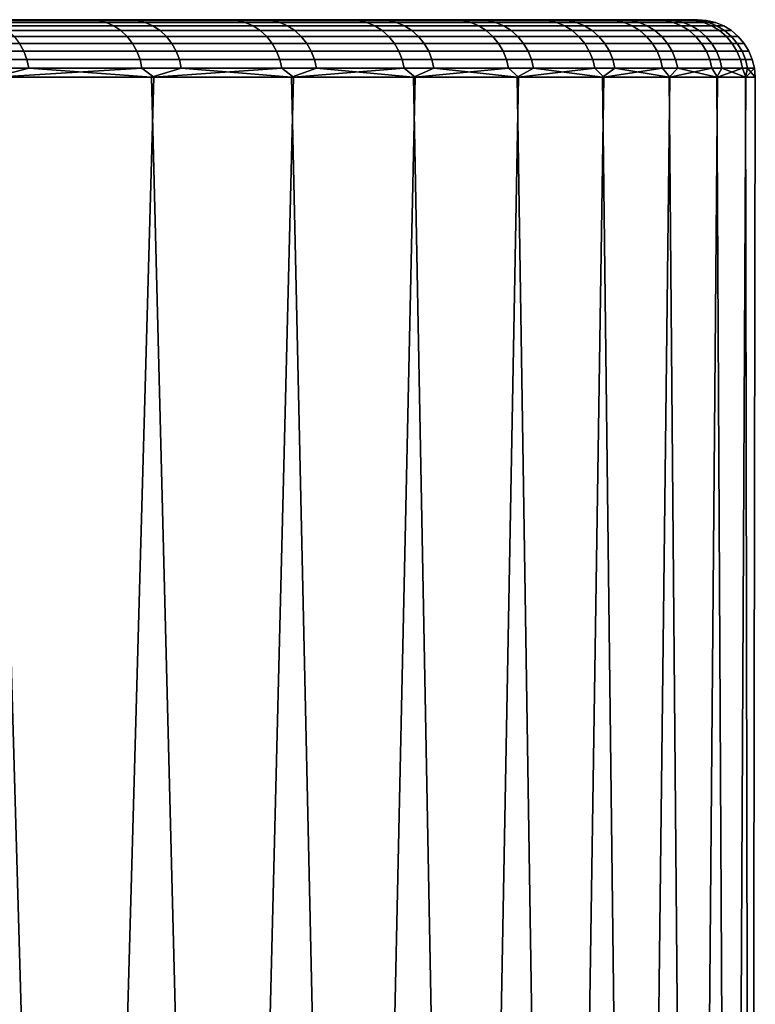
# Model space of a CAD drawing. Header units: metres. Extents: x -240 to 45, y -77 to 27.
# Tile 701 of 1056: x 37.58 to 39.5, y -64.52 to -61.95. Entities that reach past the tile are written whole.
import ezdxf

# ---------------------------------------------------------------- set-up
doc = ezdxf.new("R2010")
doc.units = ezdxf.units.M
doc.layers.add('solid_102011X2', color=7, linetype='CONTINUOUS')

msp = doc.modelspace()

# ---------------------------------------------------------------- linework, layer by layer
at = {"layer": 'solid_102011X2'}
for points in [[(38.008633, -61.950001, 94.697197), (17.311138, -61.950001, 81.967705), (21.469858, -61.950001, 85.140915), (38.325287, -61.950001, 95.614449)], [(17.311138, -61.950001, 81.967705), (38.008633, -61.950001, 94.697197), (18.277887, -61.950001, 81.883904)], [(18.277887, -61.950001, 81.883904), (38.008633, -61.950001, 94.697197), (37.647297, -61.950001, 93.796562)], [(18.277887, -61.950001, 81.883904), (37.647297, -61.950001, 93.796562), (19.247627, -61.950001, 81.847672)], [(19.247627, -61.950001, 81.847672), (37.647297, -61.950001, 93.796562), (37.242237, -61.950001, 92.914886)], [(38.325287, -61.950001, 95.614449), (21.469858, -61.950001, 85.140915), (21.489742, -61.950001, 85.15377)], [(38.325287, -61.950001, 95.614449), (21.489742, -61.950001, 85.15377), (33.715076, -61.950001, 93.092995)], [(38.325287, -61.950001, 95.614449), (33.715076, -61.950001, 93.092995), (33.734909, -61.950001, 93.105934)], [(38.325287, -61.950001, 95.614449), (33.734909, -61.950001, 93.105934), (33.752983, -61.950001, 93.121552)], [(38.325287, -61.950001, 95.614449), (33.752983, -61.950001, 93.121552), (33.769279, -61.950001, 93.139946)], [(38.325287, -61.950001, 95.614449), (33.769279, -61.950001, 93.139946), (33.783932, -61.950001, 93.161522)], [(38.325287, -61.950001, 95.614449), (33.783932, -61.950001, 93.161522), (34.000774, -61.950001, 93.539841)], [(38.325287, -61.950001, 95.614449), (34.000774, -61.950001, 93.539841), (34.207481, -61.950001, 93.9235), (38.596489, -61.950001, 96.546059)], [(38.596489, -61.950001, 96.546059), (34.207481, -61.950001, 93.9235), (34.404118, -61.950001, 94.312622)], [(38.596489, -61.950001, 96.546059), (34.404118, -61.950001, 94.312622), (34.590431, -61.950001, 94.706703)], [(38.596489, -61.950001, 96.546059), (34.590431, -61.950001, 94.706703), (34.766365, -61.950001, 95.105637), (38.821609, -61.950001, 97.489822)], [(37.845562, -61.950001, 108.925194), (34.868835, -61.950001, 107.848007), (34.699387, -61.950001, 108.249611), (37.463654, -61.950001, 109.817375)], [(38.821609, -61.950001, 97.489822), (34.766365, -61.950001, 95.105637), (34.931713, -61.950001, 95.508949)], [(37.845562, -61.950001, 108.925194), (35.027714, -61.950001, 107.441978), (34.868835, -61.950001, 107.848007)], [(38.821609, -61.950001, 97.489822), (34.931713, -61.950001, 95.508949), (35.086449, -61.950001, 95.91658), (39.000126, -61.950001, 98.443527)], [(38.183285, -61.950001, 108.01506), (35.175835, -61.950001, 107.032021), (35.027714, -61.950001, 107.441978), (37.845562, -61.950001, 108.925194)], [(39.000126, -61.950001, 98.443527), (35.086449, -61.950001, 95.91658), (35.230381, -61.950001, 96.328018)], [(38.183285, -61.950001, 108.01506), (35.313164, -61.950001, 106.618217), (35.175835, -61.950001, 107.032021)], [(39.000126, -61.950001, 98.443527), (35.230381, -61.950001, 96.328018), (35.363487, -61.950001, 96.743217)], [(38.475792, -61.950001, 107.089767), (35.439548, -61.950001, 106.201027), (35.313164, -61.950001, 106.618217), (38.183285, -61.950001, 108.01506)], [(39.000126, -61.950001, 98.443527), (35.363487, -61.950001, 96.743217), (35.485607, -61.950001, 97.161652), (39.131596, -61.950001, 99.404869)], [(38.475792, -61.950001, 107.089767), (35.554943, -61.950001, 105.780609), (35.439548, -61.950001, 106.201027)], [(39.131596, -61.950001, 99.404869), (35.485607, -61.950001, 97.161652), (35.596722, -61.950001, 97.583252)], [(38.475792, -61.950001, 107.089767), (35.659241, -61.950001, 105.35733), (35.554943, -61.950001, 105.780609)], [(39.131596, -61.950001, 99.404869), (35.596722, -61.950001, 97.583252), (35.696693, -61.950001, 98.007545)], [(38.722408, -61.950001, 106.151611), (35.752384, -61.950001, 104.931458), (35.659241, -61.950001, 105.35733), (38.475792, -61.950001, 107.089767)], [(39.131596, -61.950001, 99.404869), (35.696693, -61.950001, 98.007545), (35.7855, -61.950001, 98.43438), (39.215702, -61.950001, 100.37149)], [(38.722408, -61.950001, 106.151611), (35.834312, -61.950001, 104.50325), (35.752384, -61.950001, 104.931458)], [(39.215702, -61.950001, 100.37149), (35.7855, -61.950001, 98.43438), (35.863049, -61.950001, 98.863358)], [(38.922672, -61.950001, 105.202484), (35.904949, -61.950001, 104.073105), (35.834312, -61.950001, 104.50325), (38.722408, -61.950001, 106.151611)], [(39.215702, -61.950001, 100.37149), (35.863049, -61.950001, 98.863358), (35.929306, -61.950001, 99.294243), (39.252243, -61.950001, 101.341042)], [(38.922672, -61.950001, 105.202484), (35.964272, -61.950001, 103.641159), (35.904949, -61.950001, 104.073105)], [(39.252243, -61.950001, 101.341042), (35.929306, -61.950001, 99.294243), (35.984219, -61.950001, 99.72673)], [(39.076138, -61.950001, 104.244431), (36.012215, -61.950001, 103.207909), (35.964272, -61.950001, 103.641159), (38.922672, -61.950001, 105.202484)], [(39.252243, -61.950001, 101.341042), (35.984219, -61.950001, 99.72673), (36.027748, -61.950001, 100.160469)], [(39.076138, -61.950001, 104.244431), (36.048767, -61.950001, 102.773438), (36.012215, -61.950001, 103.207909)], [(39.252243, -61.950001, 101.341042), (36.027748, -61.950001, 100.160469), (36.059864, -61.950001, 100.595276), (39.241131, -61.950001, 102.311256)], [(39.076138, -61.950001, 104.244431), (36.073883, -61.950001, 102.338272), (36.048767, -61.950001, 102.773438)], [(39.241131, -61.950001, 102.311256), (36.059864, -61.950001, 100.595276), (36.080547, -61.950001, 101.030685)], [(39.182384, -61.950001, 103.279846), (36.087559, -61.950001, 101.902473), (36.073883, -61.950001, 102.338272), (39.076138, -61.950001, 104.244431)], [(39.241131, -61.950001, 102.311256), (36.080547, -61.950001, 101.030685), (36.089779, -61.950001, 101.466591), (39.182384, -61.950001, 103.279846)], [(39.182384, -61.950001, 103.279846), (36.089779, -61.950001, 101.466591), (36.087559, -61.950001, 101.902473)], [(37.317425, -61.951283, 93.025764), (37.242237, -61.950001, 92.914886), (37.647297, -61.950001, 93.796562)], [(37.306011, -61.951283, 110.197906), (37.326153, -61.950001, 110.201172), (37.733124, -61.950001, 109.30098), (37.712776, -61.951283, 109.298889)], [(37.306011, -61.951283, 110.197906), (37.712776, -61.951283, 109.298889), (37.463654, -61.950001, 109.817375)], [(37.722992, -61.951283, 93.925323), (37.737549, -61.950001, 93.909508), (37.331173, -61.950001, 93.009239), (37.317425, -61.951283, 93.025764)], [(37.722992, -61.951283, 93.925323), (37.317425, -61.951283, 93.025764), (37.647297, -61.950001, 93.796562)], [(37.379826, -61.950001, 110.221733), (37.787811, -61.950001, 109.318703), (37.733124, -61.950001, 109.30098), (37.326153, -61.950001, 110.201172)], [(37.787518, -61.950001, 93.880608), (37.379578, -61.950001, 92.977753), (37.331173, -61.950001, 93.009239), (37.737549, -61.950001, 93.909508)], [(37.783665, -61.951817, 93.811874), (37.375881, -61.951817, 92.916679), (37.379578, -61.950001, 92.977753)], [(37.804749, -61.957291, 93.802895), (37.396496, -61.957291, 92.906662), (37.375881, -61.951817, 92.916679), (37.783665, -61.951817, 93.811874)], [(37.783665, -61.951817, 93.811874), (37.379578, -61.950001, 92.977753), (37.787518, -61.950001, 93.880608)], [(37.489864, -61.951817, 110.04464), (37.787811, -61.950001, 109.318703), (37.379826, -61.950001, 110.221733)], [(37.396496, -61.957291, 92.906662), (37.804749, -61.957291, 93.802895), (37.824783, -61.966286, 93.794365), (37.416084, -61.966286, 92.897148)], [(37.416084, -61.966286, 92.897148), (37.824783, -61.966286, 93.794365), (37.843273, -61.978577, 93.786484), (37.434162, -61.978577, 92.888367)], [(37.712776, -61.951283, 109.298889), (37.845562, -61.950001, 108.925194), (37.463654, -61.950001, 109.817375)], [(37.489864, -61.951817, 110.04464), (37.885696, -61.951817, 109.144096), (37.787811, -61.950001, 109.318703)], [(37.510612, -61.957291, 110.054375), (37.906898, -61.957291, 109.152794), (37.885696, -61.951817, 109.144096), (37.489864, -61.951817, 110.04464)], [(37.906898, -61.957291, 109.152794), (37.510612, -61.957291, 110.054375), (37.530323, -61.966286, 110.063629), (37.927044, -61.966286, 109.161057)], [(37.927044, -61.966286, 109.161057), (37.530323, -61.966286, 110.063629), (37.548519, -61.978577, 110.072174), (37.945641, -61.978577, 109.168694)], [(37.722992, -61.951283, 93.925323), (37.647297, -61.950001, 93.796562), (38.008633, -61.950001, 94.697197)], [(37.712776, -61.951283, 109.298889), (37.733124, -61.950001, 109.30098), (38.094669, -61.950001, 108.381599), (38.074184, -61.951283, 108.380699)], [(37.712776, -61.951283, 109.298889), (38.074184, -61.951283, 108.380699), (37.845562, -61.950001, 108.925194)], [(38.083179, -61.951283, 94.843994), (38.098595, -61.950001, 94.829163), (37.737549, -61.950001, 93.909508), (37.722992, -61.951283, 93.925323)], [(38.083179, -61.951283, 94.843994), (37.722992, -61.951283, 93.925323), (38.008633, -61.950001, 94.697197)], [(37.787811, -61.950001, 109.318703), (38.150223, -61.950001, 108.396439), (38.094669, -61.950001, 108.381599), (37.733124, -61.950001, 109.30098)], [(38.14999, -61.950001, 94.802925), (37.787518, -61.950001, 93.880608), (37.737549, -61.950001, 93.909508), (38.098595, -61.950001, 94.829163)], [(38.146648, -61.951817, 94.726158), (37.783665, -61.951817, 93.811874), (37.787518, -61.950001, 93.880608)], [(38.168152, -61.957291, 94.718231), (37.804749, -61.957291, 93.802895), (37.783665, -61.951817, 93.811874), (38.146648, -61.951817, 94.726158)], [(38.146648, -61.951817, 94.726158), (37.787518, -61.950001, 93.880608), (38.14999, -61.950001, 94.802925)], [(37.885696, -61.951817, 109.144096), (38.150223, -61.950001, 108.396439), (37.787811, -61.950001, 109.318703)], [(37.804749, -61.957291, 93.802895), (38.168152, -61.957291, 94.718231), (38.188583, -61.966286, 94.710701), (37.824783, -61.966286, 93.794365)], [(37.824783, -61.966286, 93.794365), (38.188583, -61.966286, 94.710701), (38.207443, -61.978577, 94.703743), (37.843273, -61.978577, 93.786484)], [(38.074184, -61.951283, 108.380699), (38.183285, -61.950001, 108.01506), (37.845562, -61.950001, 108.925194)], [(37.885696, -61.951817, 109.144096), (38.236481, -61.951817, 108.225067), (38.150223, -61.950001, 108.396439)], [(37.906898, -61.957291, 109.152794), (38.258087, -61.957291, 108.232704), (38.236481, -61.951817, 108.225067), (37.885696, -61.951817, 109.144096)], [(38.258087, -61.957291, 108.232704), (37.906898, -61.957291, 109.152794), (37.927044, -61.966286, 109.161057), (38.278618, -61.966286, 108.23996)], [(38.278618, -61.966286, 108.23996), (37.927044, -61.966286, 109.161057), (37.945641, -61.978577, 109.168694), (38.297569, -61.978577, 108.246666)], [(38.083179, -61.951283, 94.843994), (38.008633, -61.950001, 94.697197), (38.325287, -61.950001, 95.614449)], [(38.074184, -61.951283, 108.380699), (38.094669, -61.950001, 108.381599), (38.409893, -61.950001, 107.445328), (38.389332, -61.951283, 107.445618)], [(38.074184, -61.951283, 108.380699), (38.389332, -61.951283, 107.445618), (38.183285, -61.950001, 108.01506)], [(38.397083, -61.951283, 95.779495), (38.413315, -61.950001, 95.765762), (38.098595, -61.950001, 94.829163), (38.083179, -61.951283, 94.843994)], [(38.397083, -61.951283, 95.779495), (38.083179, -61.951283, 94.843994), (38.325287, -61.950001, 95.614449)], [(38.150223, -61.950001, 108.396439), (38.466156, -61.950001, 107.457245), (38.409893, -61.950001, 107.445328), (38.094669, -61.950001, 108.381599)], [(38.466003, -61.950001, 95.742256), (38.14999, -61.950001, 94.802925), (38.098595, -61.950001, 94.829163), (38.413315, -61.950001, 95.765762)], [(38.463947, -61.951817, 95.65728), (38.146648, -61.951817, 94.726158), (38.14999, -61.950001, 94.802925)], [(38.485813, -61.957291, 95.650429), (38.168152, -61.957291, 94.718231), (38.146648, -61.951817, 94.726158), (38.463947, -61.951817, 95.65728)], [(38.463947, -61.951817, 95.65728), (38.14999, -61.950001, 94.802925), (38.466003, -61.950001, 95.742256)], [(38.236481, -61.951817, 108.225067), (38.466156, -61.950001, 107.457245), (38.150223, -61.950001, 108.396439)], [(38.168152, -61.957291, 94.718231), (38.485813, -61.957291, 95.650429), (38.506596, -61.966286, 95.643913), (38.188583, -61.966286, 94.710701)], [(38.389332, -61.951283, 107.445618), (38.475792, -61.950001, 107.089767), (38.183285, -61.950001, 108.01506)], [(38.188583, -61.966286, 94.710701), (38.506596, -61.966286, 95.643913), (38.525776, -61.978577, 95.637901), (38.207443, -61.978577, 94.703743)], [(38.236481, -61.951817, 108.225067), (38.541359, -61.951817, 107.289803), (38.466156, -61.950001, 107.457245)], [(38.258087, -61.957291, 108.232704), (38.563316, -61.957291, 107.296364), (38.541359, -61.951817, 107.289803), (38.236481, -61.951817, 108.225067)], [(38.563316, -61.957291, 107.296364), (38.258087, -61.957291, 108.232704), (38.278618, -61.966286, 108.23996), (38.584183, -61.966286, 107.302597)], [(38.584183, -61.966286, 107.302597), (38.278618, -61.966286, 108.23996), (38.297569, -61.978577, 108.246666), (38.603439, -61.978577, 107.30835)], [(38.397083, -61.951283, 95.779495), (38.325287, -61.950001, 95.614449), (38.596489, -61.950001, 96.546059)], [(38.389332, -61.951283, 107.445618), (38.409893, -61.950001, 107.445328), (38.678005, -61.950001, 106.494492), (38.65744, -61.951283, 106.495979)], [(38.389332, -61.951283, 107.445618), (38.65744, -61.951283, 106.495979), (38.475792, -61.950001, 107.089767)], [(38.663929, -61.951283, 96.729485), (38.680885, -61.950001, 96.716805), (38.413315, -61.950001, 95.765762), (38.397083, -61.951283, 95.779495)], [(38.663929, -61.951283, 96.729485), (38.397083, -61.951283, 95.779495), (38.596489, -61.950001, 96.546059)], [(38.466156, -61.950001, 107.457245), (38.734829, -61.950001, 106.503448), (38.678005, -61.950001, 106.494492), (38.409893, -61.950001, 107.445328)], [(38.734711, -61.950001, 96.696098), (38.466003, -61.950001, 95.742256), (38.413315, -61.950001, 95.765762), (38.680885, -61.950001, 96.716805)], [(38.734779, -61.951817, 96.602959), (38.463947, -61.951817, 95.65728), (38.466003, -61.950001, 95.742256)], [(38.756962, -61.957291, 96.597198), (38.485813, -61.957291, 95.650429), (38.463947, -61.951817, 95.65728), (38.734779, -61.951817, 96.602959)], [(38.734779, -61.951817, 96.602959), (38.466003, -61.950001, 95.742256), (38.734711, -61.950001, 96.696098)], [(38.541359, -61.951817, 107.289803), (38.734829, -61.950001, 106.503448), (38.466156, -61.950001, 107.457245)], [(38.65744, -61.951283, 106.495979), (38.722408, -61.950001, 106.151611), (38.475792, -61.950001, 107.089767)], [(38.485813, -61.957291, 95.650429), (38.756962, -61.957291, 96.597198), (38.778038, -61.966286, 96.591721), (38.506596, -61.966286, 95.643913)], [(38.506596, -61.966286, 95.643913), (38.778038, -61.966286, 96.591721), (38.797493, -61.978577, 96.58667), (38.525776, -61.978577, 95.637901)], [(38.541359, -61.951817, 107.289803), (38.799583, -61.951817, 106.340599), (38.734829, -61.950001, 106.503448)], [(38.563316, -61.957291, 107.296364), (38.821838, -61.957291, 106.346069), (38.799583, -61.951817, 106.340599), (38.541359, -61.951817, 107.289803)], [(38.821838, -61.957291, 106.346069), (38.563316, -61.957291, 107.296364), (38.584183, -61.966286, 107.302597), (38.842987, -61.966286, 106.351257)], [(38.842987, -61.966286, 106.351257), (38.584183, -61.966286, 107.302597), (38.603439, -61.978577, 107.30835), (38.862507, -61.978577, 106.356056)], [(38.663929, -61.951283, 96.729485), (38.596489, -61.950001, 96.546059), (38.821609, -61.950001, 97.489822)], [(38.65744, -61.951283, 106.495979), (38.678005, -61.950001, 106.494492), (38.898338, -61.950001, 105.531471), (38.877838, -61.951283, 105.534149)], [(38.65744, -61.951283, 106.495979), (38.877838, -61.951283, 105.534149), (38.722408, -61.950001, 106.151611)], [(38.883049, -61.951283, 97.691605), (38.900642, -61.950001, 97.679924), (38.680885, -61.950001, 96.716805), (38.663929, -61.951283, 96.729485)], [(38.883049, -61.951283, 97.691605), (38.663929, -61.951283, 96.729485), (38.821609, -61.950001, 97.489822)], [(38.734829, -61.950001, 106.503448), (38.955566, -61.950001, 105.537437), (38.898338, -61.950001, 105.531471), (38.678005, -61.950001, 106.494492)], [(38.955467, -61.950001, 97.662071), (38.734711, -61.950001, 96.696098), (38.680885, -61.950001, 96.716805), (38.900642, -61.950001, 97.679924)], [(38.877838, -61.951283, 105.534149), (38.922672, -61.950001, 105.202484), (38.722408, -61.950001, 106.151611)], [(38.958488, -61.951817, 97.560883), (38.734711, -61.950001, 96.696098), (38.955467, -61.950001, 97.662071)], [(38.958488, -61.951817, 97.560883), (38.734779, -61.951817, 96.602959), (38.734711, -61.950001, 96.696098)], [(38.980927, -61.957291, 97.556229), (38.756962, -61.957291, 96.597198), (38.734779, -61.951817, 96.602959), (38.958488, -61.951817, 97.560883)], [(38.799583, -61.951817, 106.340599), (38.955566, -61.950001, 105.537437), (38.734829, -61.950001, 106.503448)], [(38.756962, -61.957291, 96.597198), (38.980927, -61.957291, 97.556229), (39.002251, -61.966286, 97.551804), (38.778038, -61.966286, 96.591721)], [(38.778038, -61.966286, 96.591721), (39.002251, -61.966286, 97.551804), (39.021931, -61.978577, 97.547714), (38.797493, -61.978577, 96.58667)], [(38.799583, -61.951817, 106.340599), (39.010521, -61.951817, 105.379784), (38.955566, -61.950001, 105.537437)], [(38.821838, -61.957291, 106.346069), (39.03302, -61.957291, 105.38414), (39.010521, -61.951817, 105.379784), (38.799583, -61.951817, 106.340599)], [(38.883049, -61.951283, 97.691605), (38.821609, -61.950001, 97.489822), (39.000126, -61.950001, 98.443527)], [(39.03302, -61.957291, 105.38414), (38.821838, -61.957291, 106.346069), (38.842987, -61.966286, 106.351257), (39.054401, -61.966286, 105.388283)], [(39.054401, -61.966286, 105.388283), (38.842987, -61.966286, 106.351257), (38.862507, -61.978577, 106.356056), (39.074131, -61.978577, 105.392105)], [(38.877838, -61.951283, 105.534149), (38.898338, -61.950001, 105.531471), (39.070343, -61.950001, 104.558655), (39.049976, -61.951283, 104.562523)], [(38.877838, -61.951283, 105.534149), (39.049976, -61.951283, 104.562523), (38.922672, -61.950001, 105.202484)], [(39.053898, -61.951283, 98.66346), (39.072071, -61.950001, 98.652794), (38.900642, -61.950001, 97.679924), (38.883049, -61.951283, 97.691605)], [(39.053898, -61.951283, 98.66346), (38.883049, -61.951283, 97.691605), (39.000126, -61.950001, 98.443527)], [(38.955566, -61.950001, 105.537437), (39.127819, -61.950001, 104.561623), (39.070343, -61.950001, 104.558655), (38.898338, -61.950001, 105.531471)], [(39.127735, -61.950001, 98.637833), (38.955467, -61.950001, 97.662071), (38.900642, -61.950001, 97.679924), (39.072071, -61.950001, 98.652794)], [(39.049976, -61.951283, 104.562523), (39.076138, -61.950001, 104.244431), (38.922672, -61.950001, 105.202484)], [(39.134521, -61.951817, 98.528709), (38.955467, -61.950001, 97.662071), (39.127735, -61.950001, 98.637833)], [(39.134521, -61.951817, 98.528709), (38.958488, -61.951817, 97.560883), (38.955467, -61.950001, 97.662071)], [(39.010521, -61.951817, 105.379784), (39.127819, -61.950001, 104.561623), (38.955566, -61.950001, 105.537437)], [(39.157162, -61.957291, 98.525162), (38.980927, -61.957291, 97.556229), (38.958488, -61.951817, 97.560883), (39.134521, -61.951817, 98.528709)], [(38.980927, -61.957291, 97.556229), (39.157162, -61.957291, 98.525162), (39.178677, -61.966286, 98.521797), (39.002251, -61.966286, 97.551804)], [(39.053898, -61.951283, 98.66346), (39.000126, -61.950001, 98.443527), (39.131596, -61.950001, 99.404869)], [(39.002251, -61.966286, 97.551804), (39.178677, -61.966286, 98.521797), (39.198536, -61.978577, 98.518692), (39.021931, -61.978577, 97.547714)], [(39.010521, -61.951817, 105.379784), (39.173656, -61.951817, 104.409706), (39.127819, -61.950001, 104.561623)], [(39.03302, -61.957291, 105.38414), (39.196342, -61.957291, 104.412941), (39.173656, -61.951817, 104.409706), (39.010521, -61.951817, 105.379784)], [(39.196342, -61.957291, 104.412941), (39.03302, -61.957291, 105.38414), (39.054401, -61.966286, 105.388283), (39.217903, -61.966286, 104.416023)], [(39.049976, -61.951283, 104.562523), (39.070343, -61.950001, 104.558655), (39.193592, -61.950001, 103.578476), (39.173428, -61.951283, 103.583519)], [(39.049976, -61.951283, 104.562523), (39.173428, -61.951283, 103.583519), (39.076138, -61.950001, 104.244431)], [(39.176048, -61.951283, 99.642632), (39.194748, -61.950001, 99.633034), (39.072071, -61.950001, 98.652794), (39.053898, -61.951283, 98.66346)], [(39.176048, -61.951283, 99.642632), (39.053898, -61.951283, 98.66346), (39.131596, -61.950001, 99.404869)], [(39.217903, -61.966286, 104.416023), (39.054401, -61.966286, 105.388283), (39.074131, -61.978577, 105.392105), (39.237801, -61.978577, 104.418861)], [(39.127819, -61.950001, 104.561623), (39.25116, -61.950001, 103.57843), (39.193592, -61.950001, 103.578476), (39.070343, -61.950001, 104.558655)], [(39.251102, -61.950001, 99.62101), (39.127735, -61.950001, 98.637833), (39.072071, -61.950001, 98.652794), (39.194748, -61.950001, 99.633034)], [(39.173428, -61.951283, 103.583519), (39.182384, -61.950001, 103.279846), (39.076138, -61.950001, 104.244431)], [(39.262444, -61.951817, 99.504051), (39.127735, -61.950001, 98.637833), (39.251102, -61.950001, 99.62101)], [(39.262444, -61.951817, 99.504051), (39.134521, -61.951817, 98.528709), (39.127735, -61.950001, 98.637833)], [(39.173656, -61.951817, 104.409706), (39.25116, -61.950001, 103.57843), (39.127819, -61.950001, 104.561623)], [(39.176048, -61.951283, 99.642632), (39.131596, -61.950001, 99.404869), (39.215702, -61.950001, 100.37149)], [(39.285233, -61.957291, 99.501633), (39.157162, -61.957291, 98.525162), (39.134521, -61.951817, 98.528709), (39.262444, -61.951817, 99.504051)], [(39.157162, -61.957291, 98.525162), (39.285233, -61.957291, 99.501633), (39.306889, -61.966286, 99.499336), (39.178677, -61.966286, 98.521797)], [(39.173428, -61.951283, 103.583519), (39.193592, -61.950001, 103.578476), (39.26778, -61.950001, 102.593376), (39.247887, -61.951283, 102.599571)], [(39.173428, -61.951283, 103.583519), (39.247887, -61.951283, 102.599571), (39.182384, -61.950001, 103.279846)], [(39.173656, -61.951817, 104.409706), (39.288589, -61.951817, 103.432739), (39.25116, -61.950001, 103.57843)], [(39.196342, -61.957291, 104.412941), (39.311409, -61.957291, 103.434853), (39.288589, -61.951817, 103.432739), (39.173656, -61.951817, 104.409706)], [(39.249195, -61.951283, 100.626671), (39.26836, -61.950001, 100.618202), (39.194748, -61.950001, 99.633034), (39.176048, -61.951283, 99.642632)], [(39.249195, -61.951283, 100.626671), (39.176048, -61.951283, 99.642632), (39.215702, -61.950001, 100.37149)], [(39.178677, -61.966286, 98.521797), (39.306889, -61.966286, 99.499336), (39.326878, -61.978577, 99.497223), (39.198536, -61.978577, 98.518692)], [(39.247887, -61.951283, 102.599571), (39.241131, -61.950001, 102.311256), (39.182384, -61.950001, 103.279846)], [(39.25116, -61.950001, 103.57843), (39.325279, -61.950001, 102.590317), (39.26778, -61.950001, 102.593376), (39.193592, -61.950001, 103.578476)], [(39.325253, -61.950001, 100.609146), (39.251102, -61.950001, 99.62101), (39.194748, -61.950001, 99.633034), (39.26836, -61.950001, 100.618202)], [(39.311409, -61.957291, 103.434853), (39.196342, -61.957291, 104.412941), (39.217903, -61.966286, 104.416023), (39.333092, -61.966286, 103.436859)], [(39.249195, -61.951283, 100.626671), (39.215702, -61.950001, 100.37149), (39.252243, -61.950001, 101.341042)], [(39.333092, -61.966286, 103.436859), (39.217903, -61.966286, 104.416023), (39.237801, -61.978577, 104.418861), (39.353107, -61.978577, 103.438713)], [(39.273163, -61.951283, 101.613136), (39.252243, -61.950001, 101.341042), (39.241131, -61.950001, 102.311256)], [(39.247887, -61.951283, 102.599571), (39.273163, -61.951283, 101.613136), (39.241131, -61.950001, 102.311256)], [(39.247887, -61.951283, 102.599571), (39.26778, -61.950001, 102.593376), (39.292725, -61.950001, 101.605804), (39.273163, -61.951283, 101.613136)], [(39.273163, -61.951283, 101.613136), (39.292725, -61.950001, 101.605804), (39.26836, -61.950001, 100.618202), (39.249195, -61.951283, 100.626671)], [(39.273163, -61.951283, 101.613136), (39.249195, -61.951283, 100.626671), (39.252243, -61.950001, 101.341042)], [(39.341949, -61.951817, 100.484535), (39.251102, -61.950001, 99.62101), (39.325253, -61.950001, 100.609146)], [(39.341949, -61.951817, 100.484535), (39.262444, -61.951817, 99.504051), (39.251102, -61.950001, 99.62101)], [(39.288589, -61.951817, 103.432739), (39.325279, -61.950001, 102.590317), (39.25116, -61.950001, 103.57843)], [(39.36483, -61.957291, 100.483246), (39.285233, -61.957291, 99.501633), (39.262444, -61.951817, 99.504051), (39.341949, -61.951817, 100.484535)], [(39.325279, -61.950001, 102.590317), (39.349998, -61.950001, 101.599739), (39.292725, -61.950001, 101.605804), (39.26778, -61.950001, 102.593376)], [(39.349998, -61.950001, 101.599739), (39.325253, -61.950001, 100.609146), (39.26836, -61.950001, 100.618202), (39.292725, -61.950001, 101.605804)], [(39.285233, -61.957291, 99.501633), (39.36483, -61.957291, 100.483246), (39.386574, -61.966286, 100.482025), (39.306889, -61.966286, 99.499336)], [(39.288589, -61.951817, 103.432739), (39.355038, -61.951817, 102.451286), (39.325279, -61.950001, 102.590317)], [(39.311409, -61.957291, 103.434853), (39.377934, -61.957291, 102.452271), (39.355038, -61.951817, 102.451286), (39.288589, -61.951817, 103.432739)], [(39.306889, -61.966286, 99.499336), (39.386574, -61.966286, 100.482025), (39.406639, -61.978577, 100.480896), (39.326878, -61.978577, 99.497223)], [(39.377934, -61.957291, 102.452271), (39.311409, -61.957291, 103.434853), (39.333092, -61.966286, 103.436859), (39.399689, -61.966286, 102.453201)], [(39.372837, -61.951817, 101.467751), (39.325253, -61.950001, 100.609146), (39.349998, -61.950001, 101.599739)], [(39.372837, -61.951817, 101.467751), (39.341949, -61.951817, 100.484535), (39.325253, -61.950001, 100.609146)], [(39.355038, -61.951817, 102.451286), (39.349998, -61.950001, 101.599739), (39.325279, -61.950001, 102.590317)], [(39.399689, -61.966286, 102.453201), (39.333092, -61.966286, 103.436859), (39.353107, -61.978577, 103.438713), (39.419773, -61.978577, 102.454063)], [(39.395756, -61.957291, 101.467598), (39.36483, -61.957291, 100.483246), (39.341949, -61.951817, 100.484535), (39.372837, -61.951817, 101.467751)], [(39.355038, -61.951817, 102.451286), (39.372837, -61.951817, 101.467751), (39.349998, -61.950001, 101.599739)], [(39.377934, -61.957291, 102.452271), (39.395756, -61.957291, 101.467598), (39.372837, -61.951817, 101.467751), (39.355038, -61.951817, 102.451286)], [(39.36483, -61.957291, 100.483246), (39.395756, -61.957291, 101.467598), (39.41753, -61.966286, 101.467453), (39.386574, -61.966286, 100.482025)], [(39.395756, -61.957291, 101.467598), (39.377934, -61.957291, 102.452271), (39.399689, -61.966286, 102.453201), (39.41753, -61.966286, 101.467453)], [(39.386574, -61.966286, 100.482025), (39.41753, -61.966286, 101.467453), (39.43763, -61.978577, 101.467316), (39.406639, -61.978577, 100.480896)], [(39.41753, -61.966286, 101.467453), (39.399689, -61.966286, 102.453201), (39.419773, -61.978577, 102.454063), (39.43763, -61.978577, 101.467316)], [(37.434162, -61.978577, 92.888367), (37.843273, -61.978577, 93.786484), (37.859768, -61.993866, 93.779457), (37.450287, -61.993866, 92.880539)], [(37.450287, -61.993866, 92.880539), (37.859768, -61.993866, 93.779457), (37.873856, -62.011776, 93.77346), (37.464062, -62.011776, 92.873848)], [(37.945641, -61.978577, 109.168694), (37.548519, -61.978577, 110.072174), (37.564747, -61.993866, 110.079788), (37.962227, -61.993866, 109.175499)], [(37.962227, -61.993866, 109.175499), (37.564747, -61.993866, 110.079788), (37.578606, -62.011776, 110.086296), (37.976391, -62.011776, 109.181305)], [(37.843273, -61.978577, 93.786484), (38.207443, -61.978577, 94.703743), (38.224262, -61.993866, 94.697548), (37.859768, -61.993866, 93.779457)], [(37.859768, -61.993866, 93.779457), (38.224262, -61.993866, 94.697548), (38.238628, -62.011776, 94.692245), (37.873856, -62.011776, 93.77346)], [(38.297569, -61.978577, 108.246666), (37.945641, -61.978577, 109.168694), (37.962227, -61.993866, 109.175499), (38.314468, -61.993866, 108.25264)], [(38.314468, -61.993866, 108.25264), (37.962227, -61.993866, 109.175499), (37.976391, -62.011776, 109.181305), (38.328907, -62.011776, 108.257744)], [(38.207443, -61.978577, 94.703743), (38.525776, -61.978577, 95.637901), (38.542881, -61.993866, 95.632545), (38.224262, -61.993866, 94.697548)], [(38.224262, -61.993866, 94.697548), (38.542881, -61.993866, 95.632545), (38.557491, -62.011776, 95.62796), (38.238628, -62.011776, 94.692245)], [(38.603439, -61.978577, 107.30835), (38.297569, -61.978577, 108.246666), (38.314468, -61.993866, 108.25264), (38.620617, -61.993866, 107.313484)], [(38.620617, -61.993866, 107.313484), (38.314468, -61.993866, 108.25264), (38.328907, -62.011776, 108.257744), (38.635288, -62.011776, 107.317871)], [(38.525776, -61.978577, 95.637901), (38.797493, -61.978577, 96.58667), (38.814842, -61.993866, 96.582161), (38.542881, -61.993866, 95.632545)], [(38.542881, -61.993866, 95.632545), (38.814842, -61.993866, 96.582161), (38.829662, -62.011776, 96.578308), (38.557491, -62.011776, 95.62796)], [(38.862507, -61.978577, 106.356056), (38.603439, -61.978577, 107.30835), (38.620617, -61.993866, 107.313484), (38.879917, -61.993866, 106.360329)], [(38.879917, -61.993866, 106.360329), (38.620617, -61.993866, 107.313484), (38.635288, -62.011776, 107.317871), (38.894787, -62.011776, 106.363983)], [(38.797493, -61.978577, 96.58667), (39.021931, -61.978577, 97.547714), (39.039482, -61.993866, 97.544075), (38.814842, -61.993866, 96.582161)], [(38.814842, -61.993866, 96.582161), (39.039482, -61.993866, 97.544075), (39.054474, -62.011776, 97.540962), (38.829662, -62.011776, 96.578308)], [(39.074131, -61.978577, 105.392105), (38.862507, -61.978577, 106.356056), (38.879917, -61.993866, 106.360329), (39.091732, -61.993866, 105.395515)], [(39.091732, -61.993866, 105.395515), (38.879917, -61.993866, 106.360329), (38.894787, -62.011776, 106.363983), (39.106766, -62.011776, 105.39843)], [(39.021931, -61.978577, 97.547714), (39.198536, -61.978577, 98.518692), (39.216248, -61.993866, 98.515923), (39.039482, -61.993866, 97.544075)], [(39.039482, -61.993866, 97.544075), (39.216248, -61.993866, 98.515923), (39.231373, -62.011776, 98.513557), (39.054474, -62.011776, 97.540962)], [(39.237801, -61.978577, 104.418861), (39.074131, -61.978577, 105.392105), (39.091732, -61.993866, 105.395515), (39.255547, -61.993866, 104.421402)], [(39.255547, -61.993866, 104.421402), (39.091732, -61.993866, 105.395515), (39.106766, -62.011776, 105.39843), (39.270706, -62.011776, 104.423561)], [(39.198536, -61.978577, 98.518692), (39.326878, -61.978577, 99.497223), (39.344704, -61.993866, 99.495331), (39.216248, -61.993866, 98.515923)], [(39.216248, -61.993866, 98.515923), (39.344704, -61.993866, 99.495331), (39.359928, -62.011776, 99.493713), (39.231373, -62.011776, 98.513557)], [(39.353107, -61.978577, 103.438713), (39.237801, -61.978577, 104.418861), (39.255547, -61.993866, 104.421402), (39.370956, -61.993866, 103.440369)], [(39.370956, -61.993866, 103.440369), (39.255547, -61.993866, 104.421402), (39.270706, -62.011776, 104.423561), (39.386204, -62.011776, 103.44178)], [(39.326878, -61.978577, 99.497223), (39.406639, -61.978577, 100.480896), (39.424538, -61.993866, 100.479889), (39.344704, -61.993866, 99.495331)], [(39.344704, -61.993866, 99.495331), (39.424538, -61.993866, 100.479889), (39.439827, -62.011776, 100.479034), (39.359928, -62.011776, 99.493713)], [(39.419773, -61.978577, 102.454063), (39.353107, -61.978577, 103.438713), (39.370956, -61.993866, 103.440369), (39.437683, -61.993866, 102.454834)], [(39.437683, -61.993866, 102.454834), (39.370956, -61.993866, 103.440369), (39.386204, -62.011776, 103.44178), (39.45298, -62.011776, 102.45549)], [(39.406639, -61.978577, 100.480896), (39.43763, -61.978577, 101.467316), (39.455559, -61.993866, 101.467201), (39.424538, -61.993866, 100.479889)], [(39.43763, -61.978577, 101.467316), (39.419773, -61.978577, 102.454063), (39.437683, -61.993866, 102.454834), (39.455559, -61.993866, 101.467201)], [(39.424538, -61.993866, 100.479889), (39.455559, -61.993866, 101.467201), (39.470867, -62.011776, 101.467094), (39.439827, -62.011776, 100.479034)], [(39.455559, -61.993866, 101.467201), (39.437683, -61.993866, 102.454834), (39.45298, -62.011776, 102.45549), (39.470867, -62.011776, 101.467094)], [(37.578606, -62.011776, 110.086296), (37.136528, -62.011776, 110.97049), (37.147408, -62.03186, 110.976273), (37.58976, -62.03186, 110.09153)], [(37.464062, -62.011776, 92.873848), (37.873856, -62.011776, 93.77346), (37.885189, -62.03186, 93.768631), (37.47514, -62.03186, 92.868462)], [(37.976391, -62.011776, 109.181305), (37.578606, -62.011776, 110.086296), (37.58976, -62.03186, 110.09153), (37.987789, -62.03186, 109.185982)], [(37.873856, -62.011776, 93.77346), (38.238628, -62.011776, 94.692245), (38.250187, -62.03186, 94.687988), (37.885189, -62.03186, 93.768631)], [(38.328907, -62.011776, 108.257744), (37.976391, -62.011776, 109.181305), (37.987789, -62.03186, 109.185982), (38.340519, -62.03186, 108.261848)], [(38.238628, -62.011776, 94.692245), (38.557491, -62.011776, 95.62796), (38.569248, -62.03186, 95.624283), (38.250187, -62.03186, 94.687988)], [(38.635288, -62.011776, 107.317871), (38.328907, -62.011776, 108.257744), (38.340519, -62.03186, 108.261848), (38.647091, -62.03186, 107.321396)], [(38.557491, -62.011776, 95.62796), (38.829662, -62.011776, 96.578308), (38.841587, -62.03186, 96.575211), (38.569248, -62.03186, 95.624283)], [(38.894787, -62.011776, 106.363983), (38.635288, -62.011776, 107.317871), (38.647091, -62.03186, 107.321396), (38.90675, -62.03186, 106.36692)], [(38.829662, -62.011776, 96.578308), (39.054474, -62.011776, 97.540962), (39.066536, -62.03186, 97.53846), (38.841587, -62.03186, 96.575211)], [(39.106766, -62.011776, 105.39843), (38.894787, -62.011776, 106.363983), (38.90675, -62.03186, 106.36692), (39.118858, -62.03186, 105.400772)], [(39.054474, -62.011776, 97.540962), (39.231373, -62.011776, 98.513557), (39.243546, -62.03186, 98.51165), (39.066536, -62.03186, 97.53846)], [(39.270706, -62.011776, 104.423561), (39.106766, -62.011776, 105.39843), (39.118858, -62.03186, 105.400772), (39.282898, -62.03186, 104.425308)], [(39.231373, -62.011776, 98.513557), (39.359928, -62.011776, 99.493713), (39.372181, -62.03186, 99.492416), (39.243546, -62.03186, 98.51165)], [(39.386204, -62.011776, 103.44178), (39.270706, -62.011776, 104.423561), (39.282898, -62.03186, 104.425308), (39.398472, -62.03186, 103.442917)], [(39.359928, -62.011776, 99.493713), (39.439827, -62.011776, 100.479034), (39.452126, -62.03186, 100.47834), (39.372181, -62.03186, 99.492416)], [(39.45298, -62.011776, 102.45549), (39.386204, -62.011776, 103.44178), (39.398472, -62.03186, 103.442917), (39.465286, -62.03186, 102.456017)], [(39.439827, -62.011776, 100.479034), (39.470867, -62.011776, 101.467094), (39.483189, -62.03186, 101.467018), (39.452126, -62.03186, 100.47834)], [(39.470867, -62.011776, 101.467094), (39.45298, -62.011776, 102.45549), (39.465286, -62.03186, 102.456017), (39.483189, -62.03186, 101.467018)], [(37.58976, -62.03186, 110.09153), (37.147408, -62.03186, 110.976273), (37.155373, -62.053616, 110.980499), (37.597923, -62.053616, 110.09536)], [(37.47514, -62.03186, 92.868462), (37.885189, -62.03186, 93.768631), (37.893486, -62.053623, 93.765099), (37.483257, -62.053623, 92.864525)], [(37.987789, -62.03186, 109.185982), (37.58976, -62.03186, 110.09153), (37.597923, -62.053616, 110.09536), (37.996132, -62.053616, 109.189407)], [(37.885189, -62.03186, 93.768631), (38.250187, -62.03186, 94.687988), (38.258652, -62.053623, 94.684868), (37.893486, -62.053623, 93.765099)], [(38.340519, -62.03186, 108.261848), (37.987789, -62.03186, 109.185982), (37.996132, -62.053616, 109.189407), (38.349022, -62.053616, 108.264854)], [(38.250187, -62.03186, 94.687988), (38.569248, -62.03186, 95.624283), (38.577854, -62.053623, 95.621582), (38.258652, -62.053623, 94.684868)], [(38.647091, -62.03186, 107.321396), (38.340519, -62.03186, 108.261848), (38.349022, -62.053616, 108.264854), (38.655731, -62.053616, 107.323975)], [(38.569248, -62.03186, 95.624283), (38.841587, -62.03186, 96.575211), (38.850315, -62.053619, 96.572945), (38.577854, -62.053623, 95.621582)], [(38.90675, -62.03186, 106.36692), (38.647091, -62.03186, 107.321396), (38.655731, -62.053616, 107.323975), (38.915508, -62.053619, 106.369072)], [(38.841587, -62.03186, 96.575211), (39.066536, -62.03186, 97.53846), (39.075367, -62.053619, 97.536621), (38.850315, -62.053619, 96.572945)], [(39.118858, -62.03186, 105.400772), (38.90675, -62.03186, 106.36692), (38.915508, -62.053619, 106.369072), (39.127712, -62.053619, 105.402489)], [(39.066536, -62.03186, 97.53846), (39.243546, -62.03186, 98.51165), (39.252457, -62.053619, 98.510262), (39.075367, -62.053619, 97.536621)], [(39.282898, -62.03186, 104.425308), (39.118858, -62.03186, 105.400772), (39.127712, -62.053619, 105.402489), (39.291828, -62.053619, 104.426582)], [(39.243546, -62.03186, 98.51165), (39.372181, -62.03186, 99.492416), (39.381149, -62.053619, 99.491463), (39.252457, -62.053619, 98.510262)], [(39.398472, -62.03186, 103.442917), (39.282898, -62.03186, 104.425308), (39.291828, -62.053619, 104.426582), (39.407452, -62.053619, 103.443748)], [(39.372181, -62.03186, 99.492416), (39.452126, -62.03186, 100.47834), (39.461132, -62.053619, 100.477837), (39.381149, -62.053619, 99.491463)], [(39.465286, -62.03186, 102.456017), (39.398472, -62.03186, 103.442917), (39.407452, -62.053619, 103.443748), (39.474297, -62.053619, 102.456398)], [(39.452126, -62.03186, 100.47834), (39.483189, -62.03186, 101.467018), (39.492207, -62.053619, 101.466957), (39.461132, -62.053619, 100.477837)], [(39.483189, -62.03186, 101.467018), (39.465286, -62.03186, 102.456017), (39.474297, -62.053619, 102.456398), (39.492207, -62.053619, 101.466957)], [(37.597923, -62.053616, 110.09536), (37.155373, -62.053616, 110.980499), (37.160233, -62.076534, 110.983086), (37.602905, -62.076534, 110.097702)], [(37.483257, -62.053623, 92.864525), (37.893486, -62.053623, 93.765099), (37.898548, -62.076534, 93.762939), (37.488205, -62.076534, 92.862114)], [(37.996132, -62.053616, 109.189407), (37.597923, -62.053616, 110.09536), (37.602905, -62.076534, 110.097702), (38.001225, -62.076534, 109.191498)], [(37.893486, -62.053623, 93.765099), (38.258652, -62.053623, 94.684868), (38.263817, -62.076534, 94.682968), (37.898548, -62.076534, 93.762939)], [(38.349022, -62.053616, 108.264854), (37.996132, -62.053616, 109.189407), (38.001225, -62.076534, 109.191498), (38.354214, -62.076534, 108.266693)], [(38.258652, -62.053623, 94.684868), (38.577854, -62.053623, 95.621582), (38.583107, -62.076534, 95.619934), (38.263817, -62.076534, 94.682968)], [(38.655731, -62.053616, 107.323975), (38.349022, -62.053616, 108.264854), (38.354214, -62.076534, 108.266693), (38.661007, -62.076534, 107.325554)], [(38.577854, -62.053623, 95.621582), (38.850315, -62.053619, 96.572945), (38.855644, -62.076534, 96.571564), (38.583107, -62.076534, 95.619934)], [(38.915508, -62.053619, 106.369072), (38.655731, -62.053616, 107.323975), (38.661007, -62.076534, 107.325554), (38.920853, -62.076534, 106.370384)], [(38.850315, -62.053619, 96.572945), (39.075367, -62.053619, 97.536621), (39.080757, -62.076534, 97.535507), (38.855644, -62.076534, 96.571564)], [(39.127712, -62.053619, 105.402489), (38.915508, -62.053619, 106.369072), (38.920853, -62.076534, 106.370384), (39.133118, -62.076534, 105.403534)], [(39.075367, -62.053619, 97.536621), (39.252457, -62.053619, 98.510262), (39.257893, -62.076534, 98.509407), (39.080757, -62.076534, 97.535507)], [(39.291828, -62.053619, 104.426582), (39.127712, -62.053619, 105.402489), (39.133118, -62.076534, 105.403534), (39.297276, -62.076534, 104.427361)], [(39.252457, -62.053619, 98.510262), (39.381149, -62.053619, 99.491463), (39.386623, -62.076534, 99.490883), (39.257893, -62.076534, 98.509407)], [(39.407452, -62.053619, 103.443748), (39.291828, -62.053619, 104.426582), (39.297276, -62.076534, 104.427361), (39.412933, -62.076534, 103.44426)], [(39.381149, -62.053619, 99.491463), (39.461132, -62.053619, 100.477837), (39.466625, -62.076534, 100.477524), (39.386623, -62.076534, 99.490883)], [(39.474297, -62.053619, 102.456398), (39.407452, -62.053619, 103.443748), (39.412933, -62.076534, 103.44426), (39.479797, -62.076534, 102.456635)], [(39.461132, -62.053619, 100.477837), (39.492207, -62.053619, 101.466957), (39.497711, -62.076534, 101.466919), (39.466625, -62.076534, 100.477524)], [(39.492207, -62.053619, 101.466957), (39.474297, -62.053619, 102.456398), (39.479797, -62.076534, 102.456635), (39.497711, -62.076534, 101.466919)], [(37.602905, -62.076534, 110.097702), (37.160233, -62.076534, 110.983086), (37.512386, -62.099998, 110.292183)], [(37.488205, -62.076534, 92.862114), (37.898548, -62.076534, 93.762939), (37.518608, -62.099998, 92.920731)], [(37.602905, -62.076534, 110.097702), (37.512386, -62.099998, 110.292183), (37.923649, -62.099998, 109.382614)], [(37.898548, -62.076534, 93.762939), (37.929222, -62.099998, 93.830589), (37.518608, -62.099998, 92.920731)], [(38.001225, -62.076534, 109.191498), (37.602905, -62.076534, 110.097702), (37.923649, -62.099998, 109.382614)], [(37.898548, -62.076534, 93.762939), (38.263817, -62.076534, 94.682968), (37.929222, -62.099998, 93.830589)], [(38.001225, -62.076534, 109.191498), (37.923649, -62.099998, 109.382614), (38.289021, -62.099998, 108.453667)], [(38.263817, -62.076534, 94.682968), (38.293926, -62.099998, 94.759796), (37.929222, -62.099998, 93.830589)], [(38.354214, -62.076534, 108.266693), (38.001225, -62.076534, 109.191498), (38.289021, -62.099998, 108.453667)], [(38.263817, -62.076534, 94.682968), (38.583107, -62.076534, 95.619934), (38.293926, -62.099998, 94.759796)], [(38.354214, -62.076534, 108.266693), (38.289021, -62.099998, 108.453667), (38.607582, -62.099998, 107.507645)], [(38.583107, -62.076534, 95.619934), (38.611813, -62.099998, 95.706047), (38.293926, -62.099998, 94.759796)], [(38.661007, -62.076534, 107.325554), (38.354214, -62.076534, 108.266693), (38.607582, -62.099998, 107.507645)], [(38.583107, -62.076534, 95.619934), (38.855644, -62.076534, 96.571564), (38.611813, -62.099998, 95.706047)], [(38.661007, -62.076534, 107.325554), (38.607582, -62.099998, 107.507645), (38.878548, -62.099998, 106.546906)], [(38.855644, -62.076534, 96.571564), (38.882088, -62.099998, 96.666985), (38.611813, -62.099998, 95.706047)], [(38.920853, -62.076534, 106.370384), (38.661007, -62.076534, 107.325554), (38.878548, -62.099998, 106.546906)], [(38.855644, -62.076534, 96.571564), (39.080757, -62.076534, 97.535507), (38.882088, -62.099998, 96.666985)], [(38.920853, -62.076534, 106.370384), (38.878548, -62.099998, 106.546906), (39.101238, -62.099998, 105.573837)], [(39.080757, -62.076534, 97.535507), (39.104084, -62.099998, 97.640205), (38.882088, -62.099998, 96.666985)], [(39.133118, -62.076534, 105.403534), (38.920853, -62.076534, 106.370384), (39.101238, -62.099998, 105.573837)], [(39.080757, -62.076534, 97.535507), (39.257893, -62.076534, 98.509407), (39.104084, -62.099998, 97.640205)], [(39.133118, -62.076534, 105.403534), (39.101238, -62.099998, 105.573837), (39.275101, -62.099998, 104.590874)], [(39.257893, -62.076534, 98.509407), (39.277241, -62.099998, 98.623291), (39.104084, -62.099998, 97.640205)], [(39.297276, -62.076534, 104.427361), (39.133118, -62.076534, 105.403534), (39.275101, -62.099998, 104.590874)], [(39.257893, -62.076534, 98.509407), (39.386623, -62.076534, 99.490883), (39.277241, -62.099998, 98.623291)], [(39.297276, -62.076534, 104.427361), (39.275101, -62.099998, 104.590874), (39.399704, -62.099998, 103.600464)], [(39.386623, -62.076534, 99.490883), (39.401131, -62.099998, 99.6138), (39.277241, -62.099998, 98.623291)], [(39.412933, -62.076534, 103.44426), (39.297276, -62.076534, 104.427361), (39.399704, -62.099998, 103.600464)], [(39.386623, -62.076534, 99.490883), (39.466625, -62.076534, 100.477524), (39.401131, -62.099998, 99.6138)], [(39.412933, -62.076534, 103.44426), (39.399704, -62.099998, 103.600464), (39.474731, -62.099998, 102.605064)], [(39.466625, -62.076534, 100.477524), (39.475445, -62.099998, 100.609245), (39.401131, -62.099998, 99.6138)], [(39.479797, -62.076534, 102.456635), (39.412933, -62.076534, 103.44426), (39.474731, -62.099998, 102.605064)], [(39.466625, -62.076534, 100.477524), (39.497711, -62.076534, 101.466919), (39.475445, -62.099998, 100.609245)], [(39.479797, -62.076534, 102.456635), (39.474731, -62.099998, 102.605064), (39.5, -62.099998, 101.607162)], [(39.497711, -62.076534, 101.466919), (39.5, -62.099998, 101.607162), (39.475445, -62.099998, 100.609245)], [(39.497711, -62.076534, 101.466919), (39.479797, -62.076534, 102.456635), (39.5, -62.099998, 101.607162)], [(37.056248, -62.099998, 111.180092), (37.497684, -75.997673, 110.322578), (37.910095, -75.997673, 109.414619), (37.512386, -62.099998, 110.292183)], [(37.929222, -62.099998, 93.830589), (37.540958, -75.997673, 92.967278), (37.088226, -75.997673, 92.078743), (37.518608, -62.099998, 92.920731)], [(37.512386, -62.099998, 110.292183), (37.910095, -75.997673, 109.414619), (38.276737, -75.997673, 108.487244), (37.923649, -62.099998, 109.382614)], [(38.293926, -62.099998, 94.759796), (37.948837, -75.997673, 93.877281), (37.540958, -75.997673, 92.967278), (37.929222, -62.099998, 93.830589)], [(37.923649, -62.099998, 109.382614), (38.276737, -75.997673, 108.487244), (38.596699, -75.997673, 107.54274), (38.289021, -62.099998, 108.453667)], [(38.611813, -62.099998, 95.706047), (38.310848, -75.997673, 94.80648), (37.948837, -75.997673, 93.877281), (38.293926, -62.099998, 94.759796)], [(38.289021, -62.099998, 108.453667), (38.596699, -75.997673, 107.54274), (38.869179, -75.997673, 106.583458), (38.607582, -62.099998, 107.507645)], [(38.882088, -62.099998, 96.666985), (38.626095, -75.997673, 95.752563), (38.310848, -75.997673, 94.80648), (38.611813, -62.099998, 95.706047)], [(38.607582, -62.099998, 107.507645), (38.869179, -75.997673, 106.583458), (39.09351, -75.997673, 105.611786), (38.878548, -62.099998, 106.546906)], [(39.104084, -62.099998, 97.640205), (38.893791, -75.997673, 96.713188), (38.626095, -75.997673, 95.752563), (38.882088, -62.099998, 96.666985)], [(38.878548, -62.099998, 106.546906), (39.09351, -75.997673, 105.611786), (39.269123, -75.997673, 104.630142), (39.101238, -62.099998, 105.573837)], [(39.277241, -62.099998, 98.623291), (39.11327, -75.997673, 97.685966), (38.893791, -75.997673, 96.713188), (39.104084, -62.099998, 97.640205)], [(39.101238, -62.099998, 105.573837), (39.269123, -75.997673, 104.630142), (39.395588, -75.997673, 103.640968), (39.275101, -62.099998, 104.590874)], [(39.401131, -62.099998, 99.6138), (39.283989, -75.997673, 98.668472), (39.11327, -75.997673, 97.685966), (39.277241, -62.099998, 98.623291)], [(39.275101, -62.099998, 104.590874), (39.395588, -75.997673, 103.640968), (39.472591, -75.997673, 102.646721), (39.399704, -62.099998, 103.600464)], [(39.475445, -62.099998, 100.609245), (39.405518, -75.997673, 99.658264), (39.283989, -75.997673, 98.668472), (39.401131, -62.099998, 99.6138)], [(39.399704, -62.099998, 103.600464), (39.472591, -75.997673, 102.646721), (39.499939, -75.997673, 101.649864), (39.474731, -62.099998, 102.605064)], [(39.5, -62.099998, 101.607162), (39.477562, -75.997673, 100.652893), (39.405518, -75.997673, 99.658264), (39.475445, -62.099998, 100.609245)], [(39.474731, -62.099998, 102.605064), (39.499939, -75.997673, 101.649864), (39.477562, -75.997673, 100.652893), (39.5, -62.099998, 101.607162)]]:
    msp.add_3dface(points, dxfattribs=at)

doc.saveas('drawing.dxf')
